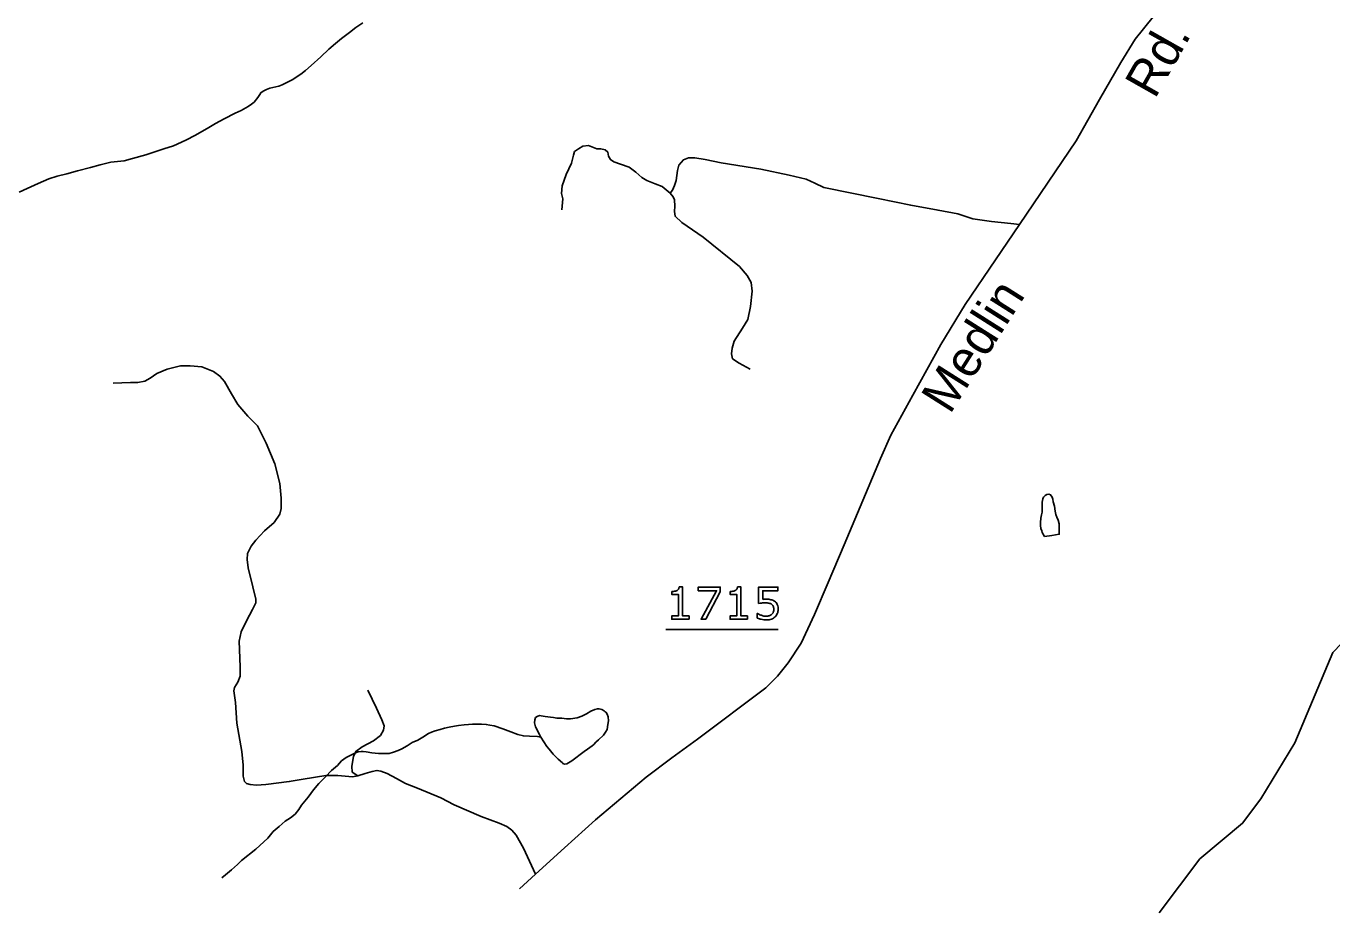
# Model space of a CAD drawing. Extents: x 2169602 to 2449496, y 721995 to 810662.
# Drawn here: x 2170289.8 to 2170470.8, y 724588.3 to 724711.2 of the extents above; entities that cross this region are included whole.
import ezdxf

# ---------------------------------------------------------------- set-up
doc = ezdxf.new("R2010")
doc.units = 0
doc.layers.add('Old_Level_1', color=7, linetype='Continuous')

msp = doc.modelspace()

# ---------------------------------------------------------------- linework, layer by layer
at = {"layer": 'Old_Level_1'}
msp.add_line((2170378.45, 724627.55), (2170394.03, 724627.55), dxfattribs=at)
for points in [[(2170358.17, 724591.59), (2170360.4, 724593.63), (2170364.45, 724597.29), (2170368.72, 724601.15), (2170375.73, 724607.09), (2170379.31, 724609.77), (2170382.86, 724612.33), (2170392.32, 724619.48), (2170393.94, 724621.07), (2170395.4, 724622.94), (2170397.21, 724625.66), (2170399.08, 724629.61), (2170400.97, 724634.04), (2170403.19, 724639.28), (2170405.4, 724644.53), (2170408.23, 724651.27), (2170409.65, 724654.48), (2170412.68, 724660.01), (2170416.59, 724667.03), (2170419.94, 724672.6), (2170424.13, 724678.78), (2170427.48, 724683.66), (2170435.33, 724695.28), (2170438.56, 724701.01), (2170441.49, 724706.14), (2170443.5, 724709.35), (2170445.98, 724712.44)], [(2170336.47, 724711.61), (2170335.51, 724710.99), (2170334.62, 724710.27), (2170333.54, 724709.46), (2170332.69, 724708.74), (2170331.78, 724707.97), (2170330.65, 724706.92), (2170329.32, 724705.73), (2170328.52, 724705.01), (2170327.91, 724704.49), (2170326.68, 724703.72), (2170326.06, 724703.38), (2170325.3, 724703.04), (2170324.83, 724702.85), (2170323.59, 724702.55), (2170323.16, 724702.37), (2170322.69, 724702.17), (2170322.36, 724701.93), (2170322.22, 724701.69), (2170321.93, 724701.26), (2170321.42, 724700.65), (2170321.04, 724700.36), (2170320.62, 724700.02), (2170319.61, 724699.49), (2170318.81, 724699.11), (2170317.25, 724698.34), (2170316.07, 724697.67), (2170314.92, 724697), (2170313.22, 724696.03), (2170312.04, 724695.41), (2170311.37, 724695.08), (2170310.23, 724694.6), (2170308.91, 724694.16), (2170306.4, 724693.33), (2170304.59, 724692.81), (2170303.41, 724692.51), (2170301.55, 724692.31), (2170300.08, 724691.93), (2170298.75, 724691.58), (2170296.95, 724691.1), (2170295.49, 724690.7), (2170294.15, 724690.37), (2170292.97, 724689.99), (2170291.49, 724689.36), (2170289.98, 724688.68), (2170288.85, 724688.15)], [(2170446.84, 724588.28), (2170452.46, 724595.75), (2170458.37, 724600.7), (2170460.92, 724604.08), (2170465.62, 724611.85), (2170470.9, 724624.38), (2170477.01, 724630.72), (2170481.12, 724639.06), (2170484.28, 724642.03), (2170488.41, 724644.44), (2170490.98, 724644.86), (2170502.67, 724642.98), (2170507.83, 724641.01), (2170510.8, 724642.04), (2170512.96, 724645.42), (2170512.32, 724651.13), (2170510.35, 724653.12), (2170504.91, 724668.51), (2170499.11, 724680.79), (2170497.68, 724685.73), (2170496.64, 724695.18), (2170494.83, 724701.69)], [(2170379.05, 724688.01), (2170377.95, 724688.94), (2170376.97, 724689.31), (2170375.84, 724689.79), (2170375.15, 724690.2), (2170374.33, 724690.93), (2170373.4, 724691.62), (2170372.18, 724692.03), (2170371.26, 724692.36), (2170370.82, 724692.68), (2170370.53, 724693.13), (2170370.41, 724693.7), (2170370.08, 724694.02), (2170369.47, 724694.14), (2170368.91, 724694.14), (2170368.21, 724694.43), (2170367.73, 724694.63), (2170366.99, 724694.51), (2170366.39, 724694.18), (2170365.82, 724693.78), (2170365.69, 724693.29), (2170365.41, 724692.19), (2170364.68, 724690.61), (2170364.11, 724689.02), (2170363.99, 724687.96), (2170364.19, 724687.23), (2170364.07, 724685.69)], [(2170427.48, 724683.66), (2170426.26, 724683.82), (2170423.58, 724684.1), (2170421.02, 724684.47), (2170418.91, 724685.16), (2170416.18, 724685.65), (2170412.4, 724686.34), (2170407.89, 724687.27), (2170400.35, 724688.82), (2170399.09, 724689.39), (2170397.91, 724689.96), (2170395.55, 724690.49), (2170391.61, 724691.34), (2170386.14, 724692.23), (2170383.91, 724692.68), (2170382.48, 724692.92), (2170381.63, 724692.92), (2170380.9, 724692.64), (2170380.25, 724691.91), (2170380.08, 724691.14), (2170379.88, 724689.79), (2170379.66, 724689.06), (2170379.37, 724688.45), (2170379.05, 724688.01)], [(2170379.05, 724688.01), (2170379.5, 724687.52), (2170379.66, 724687.11), (2170379.7, 724686.22), (2170379.66, 724685.49), (2170379.74, 724684.83), (2170380.67, 724683.94), (2170383.64, 724681.91), (2170388.66, 724677.84), (2170389.76, 724676.62), (2170390.29, 724675.65), (2170390.41, 724674.43), (2170390.19, 724672.31), (2170389.82, 724670.53), (2170389.09, 724669.31), (2170387.95, 724667.52), (2170387.67, 724666.54), (2170387.58, 724665.77), (2170387.71, 724665.08), (2170388.62, 724664.47), (2170390.13, 724663.61)], [(2170335.77, 724607.25), (2170335.04, 724607.13), (2170333.01, 724607.33), (2170331.38, 724607.33), (2170328.21, 724606.8), (2170326.3, 724606.48), (2170323.05, 724606.07), (2170321.77, 724605.99), (2170320.87, 724606.07), (2170320.38, 724606.19), (2170320.1, 724606.48), (2170319.9, 724607.21), (2170319.9, 724608.75), (2170319.73, 724610.66), (2170319.04, 724614.57), (2170318.86, 724617.45), (2170318.62, 724619.04), (2170318.7, 724619.53), (2170319.18, 724620.26), (2170319.47, 724621.07), (2170319.47, 724622.37), (2170319.37, 724625.91), (2170319.65, 724627.21), (2170320.38, 724628.75), (2170321.2, 724630.34), (2170321.64, 724631.23), (2170321.64, 724631.76), (2170321.24, 724633.47), (2170320.61, 724636.11), (2170320.44, 724637.25), (2170320.49, 724638.1), (2170321.01, 724639.08), (2170321.66, 724639.93), (2170322.84, 724641.23), (2170324.18, 724642.37), (2170324.98, 724643.55), (2170325.18, 724644.32), (2170325.18, 724645.74), (2170324.98, 724647.78), (2170324.29, 724650.5), (2170323.09, 724653.39), (2170321.87, 724655.79), (2170320.53, 724657.13), (2170319.18, 724658.71), (2170318.27, 724660.22), (2170317.33, 724661.92), (2170316.68, 724662.66), (2170315.79, 724663.31), (2170314.2, 724663.96), (2170312.58, 724664.08), (2170311.2, 724664.08), (2170309.37, 724663.63), (2170307.94, 724663.02), (2170307.01, 724662.37), (2170306.28, 724661.96), (2170305.3, 724661.8), (2170304.29, 724661.76), (2170301.91, 724661.68)], [(2170431.93, 724640.59), (2170430.94, 724640.44), (2170430.6, 724641.01), (2170430.56, 724641.24), (2170430.45, 724641.53), (2170430.4, 724641.96), (2170430.4, 724642.39), (2170430.45, 724642.96), (2170430.54, 724643.43), (2170430.59, 724643.81), (2170430.59, 724644.28), (2170430.59, 724644.67), (2170430.63, 724645.19), (2170430.72, 724645.66), (2170430.81, 724645.9), (2170431.05, 724646.14), (2170431.24, 724646.24), (2170431.52, 724646.29), (2170431.77, 724646.2), (2170432, 724645.91), (2170432.1, 724645.63), (2170432.14, 724645.25), (2170432.3, 724644.62), (2170432.4, 724643.96), (2170432.49, 724643.49), (2170432.64, 724643.11), (2170432.83, 724642.68), (2170432.97, 724642.21), (2170432.98, 724641.93), (2170432.97, 724641.54), (2170432.98, 724641.22), (2170432.98, 724640.88), (2170432.98, 724640.74), (2170431.93, 724640.59)], [(2170381.7, 724628.97), (2170379.29, 724628.97), (2170379.29, 724629.43), (2170380.21, 724629.43), (2170380.21, 724632.41), (2170379.29, 724632.41), (2170379.29, 724632.82)], [(2170380.32, 724633.44), (2170380.79, 724633.44), (2170380.79, 724629.43), (2170381.7, 724629.43), (2170381.7, 724628.97)], [(2170386, 724632.76), (2170383.99, 724628.97), (2170383.35, 724628.97), (2170385.49, 724632.91), (2170382.95, 724632.91), (2170382.95, 724633.43), (2170386, 724633.43), (2170386, 724632.76)], [(2170389.77, 724628.97), (2170387.36, 724628.97), (2170387.36, 724629.43), (2170388.29, 724629.43), (2170388.29, 724632.41), (2170387.36, 724632.41), (2170387.36, 724632.82)], [(2170388.4, 724633.44), (2170388.87, 724633.44), (2170388.87, 724629.43), (2170389.77, 724629.43), (2170389.77, 724628.97)], [(2170391.32, 724631.13), (2170391.32, 724633.43), (2170394, 724633.43), (2170394, 724632.91), (2170391.9, 724632.91), (2170391.9, 724631.72)], [(2170391.13, 724629.14), (2170391.13, 724629.77), (2170391.17, 724629.77)], [(2170335.77, 724607.25), (2170335, 724607.78), (2170334.96, 724608.63), (2170335.2, 724609.97), (2170335.53, 724610.66), (2170336.38, 724611.27), (2170337.97, 724612.13), (2170338.94, 724612.86), (2170339.35, 724613.59), (2170339.43, 724614.2), (2170339.1, 724615.01), (2170338.37, 724616.64), (2170337.17, 724619.12)], [(2170361.15, 724612.63), (2170361.97, 724611.35), (2170362.3, 724610.98), (2170362.88, 724610.27), (2170363.55, 724609.6), (2170364.13, 724609.09), (2170364.21, 724608.99), (2170364.45, 724608.9), (2170364.74, 724608.95), (2170365.22, 724609.19), (2170365.45, 724609.33), (2170367.15, 724610.63), (2170367.63, 724610.96), (2170367.92, 724611.2), (2170368.24, 724611.44), (2170368.48, 724611.63), (2170368.76, 724611.92), (2170369.14, 724612.25), (2170369.85, 724612.92), (2170370.13, 724613.3), (2170370.32, 724613.68), (2170370.45, 724614.39), (2170370.51, 724614.87), (2170370.46, 724615.44), (2170370.35, 724615.82), (2170370.21, 724616.06), (2170370.07, 724616.15), (2170369.92, 724616.29), (2170369.6, 724616.44), (2170369.4, 724616.53), (2170369.21, 724616.57), (2170368.98, 724616.57), (2170368.64, 724616.48), (2170368.08, 724616.23), (2170367.46, 724615.86), (2170366.84, 724615.56), (2170366.18, 724615.33), (2170365.27, 724615.17), (2170364.71, 724615.17), (2170364.04, 724615.26), (2170363.38, 724615.26), (2170362.9, 724615.35), (2170362.47, 724615.39), (2170361.76, 724615.48), (2170361.19, 724615.58), (2170360.96, 724615.62), (2170360.62, 724615.48), (2170360.42, 724615.34), (2170360.33, 724615.05), (2170360.29, 724614.63), (2170360.43, 724614.06), (2170361.01, 724612.92), (2170361.15, 724612.63)], [(2170361.15, 724612.63), (2170360.68, 724612.72), (2170359.59, 724612.77), (2170358.74, 724612.81), (2170357.97, 724613), (2170356.98, 724613.37), (2170355.87, 724613.79), (2170354.68, 724614.21), (2170354.07, 724614.3), (2170353.59, 724614.4), (2170352.93, 724614.44), (2170352.26, 724614.44), (2170351.7, 724614.43), (2170351.12, 724614.38), (2170350.51, 724614.33), (2170349.74, 724614.23), (2170349.17, 724614.14), (2170348.46, 724614.03), (2170347.8, 724613.89), (2170347.18, 724613.7), (2170346.52, 724613.5), (2170346, 724613.31), (2170345.57, 724613.12), (2170344.81, 724612.64), (2170344.11, 724612.2), (2170343.34, 724611.87), (2170342.63, 724611.43), (2170341.91, 724611), (2170341.36, 724610.77), (2170340.74, 724610.57), (2170340.12, 724610.38), (2170339.5, 724610.37), (2170338.65, 724610.37), (2170337.74, 724610.46), (2170336.94, 724610.6), (2170336.51, 724610.64), (2170336.27, 724610.64), (2170335.84, 724610.59), (2170335.46, 724610.45), (2170334.9, 724610.2), (2170334.18, 724609.82), (2170333.52, 724609.34), (2170332.96, 724608.72), (2170332.15, 724608), (2170331.3, 724607.14), (2170330.4, 724606.23), (2170329.65, 724605.33), (2170328.89, 724604.32), (2170328, 724603.19), (2170327.62, 724602.61), (2170327.1, 724601.94), (2170326.44, 724601.47), (2170325.73, 724600.98), (2170324.89, 724600.26), (2170324.07, 724599.55), (2170323.31, 724598.64), (2170321.66, 724597.11), (2170319.67, 724595.54), (2170319.11, 724594.96), (2170318.31, 724594.24), (2170317.46, 724593.57), (2170316.96, 724593.14)], [(2170360.4, 724593.63), (2170358.74, 724597.25), (2170357.72, 724599.04), (2170357.15, 724599.73), (2170356.42, 724600.26), (2170355.36, 724600.7), (2170352.88, 724601.64), (2170349.16, 724603.26), (2170347.29, 724604.2), (2170344.08, 724605.54), (2170342.38, 724606.23), (2170341.16, 724606.92), (2170339.86, 724607.61), (2170338.96, 724607.9), (2170338.43, 724608.02), (2170337.78, 724607.86), (2170336.81, 724607.61), (2170335.77, 724607.25)]]:
    msp.add_lwpolyline(points, dxfattribs=at)
for points in [[(2170379.29, 724632.82), (2170379.47, 724632.82), (2170379.69, 724632.85), (2170379.91, 724632.89), (2170380.02, 724632.94), (2170380.15, 724633.02), (2170380.23, 724633.13), (2170380.31, 724633.25), (2170380.32, 724633.44)], [(2170387.36, 724632.82), (2170387.55, 724632.82), (2170387.77, 724632.85), (2170387.98, 724632.89), (2170388.09, 724632.94), (2170388.23, 724633.02), (2170388.31, 724633.13), (2170388.39, 724633.25), (2170388.4, 724633.44)], [(2170391.17, 724629.77), (2170391.42, 724629.61), (2170391.74, 724629.51), (2170392.07, 724629.4), (2170392.39, 724629.4), (2170392.6, 724629.4), (2170392.8, 724629.46), (2170393, 724629.52), (2170393.16, 724629.67), (2170393.29, 724629.79), (2170393.36, 724629.97), (2170393.42, 724630.15), (2170393.42, 724630.39), (2170393.42, 724630.62), (2170393.34, 724630.78), (2170393.27, 724630.94), (2170393.12, 724631.04), (2170392.97, 724631.15), (2170392.75, 724631.2), (2170392.52, 724631.24), (2170392.25, 724631.24), (2170391.99, 724631.24), (2170391.74, 724631.21), (2170391.5, 724631.17), (2170391.32, 724631.13)], [(2170391.9, 724631.72), (2170392.02, 724631.73), (2170392.16, 724631.74), (2170392.29, 724631.75), (2170392.39, 724631.75), (2170392.76, 724631.75), (2170393.03, 724631.68), (2170393.3, 724631.62), (2170393.53, 724631.47), (2170393.77, 724631.3), (2170393.9, 724631.04), (2170394.03, 724630.78), (2170394.03, 724630.39)], [(2170394.03, 724630.39), (2170394.03, 724630.08), (2170393.92, 724629.79), (2170393.8, 724629.51), (2170393.61, 724629.31), (2170393.39, 724629.1), (2170393.09, 724628.99), (2170392.8, 724628.88), (2170392.4, 724628.88), (2170392.04, 724628.88), (2170391.7, 724628.96), (2170391.36, 724629.03), (2170391.13, 724629.14)]]:
    msp.add_open_spline(points, degree=3, dxfattribs=at)

# ---------------------------------------------------------------- texts
for s, rotation, p in [('Rd.', 60.491, (2170446.22, 724700.95)), ('Medlin', 57.6772, (2170417.83, 724657.25))]:
    msp.add_text(s, height=5, rotation=rotation, dxfattribs=at).set_placement(p)

doc.saveas('drawing.dxf')
